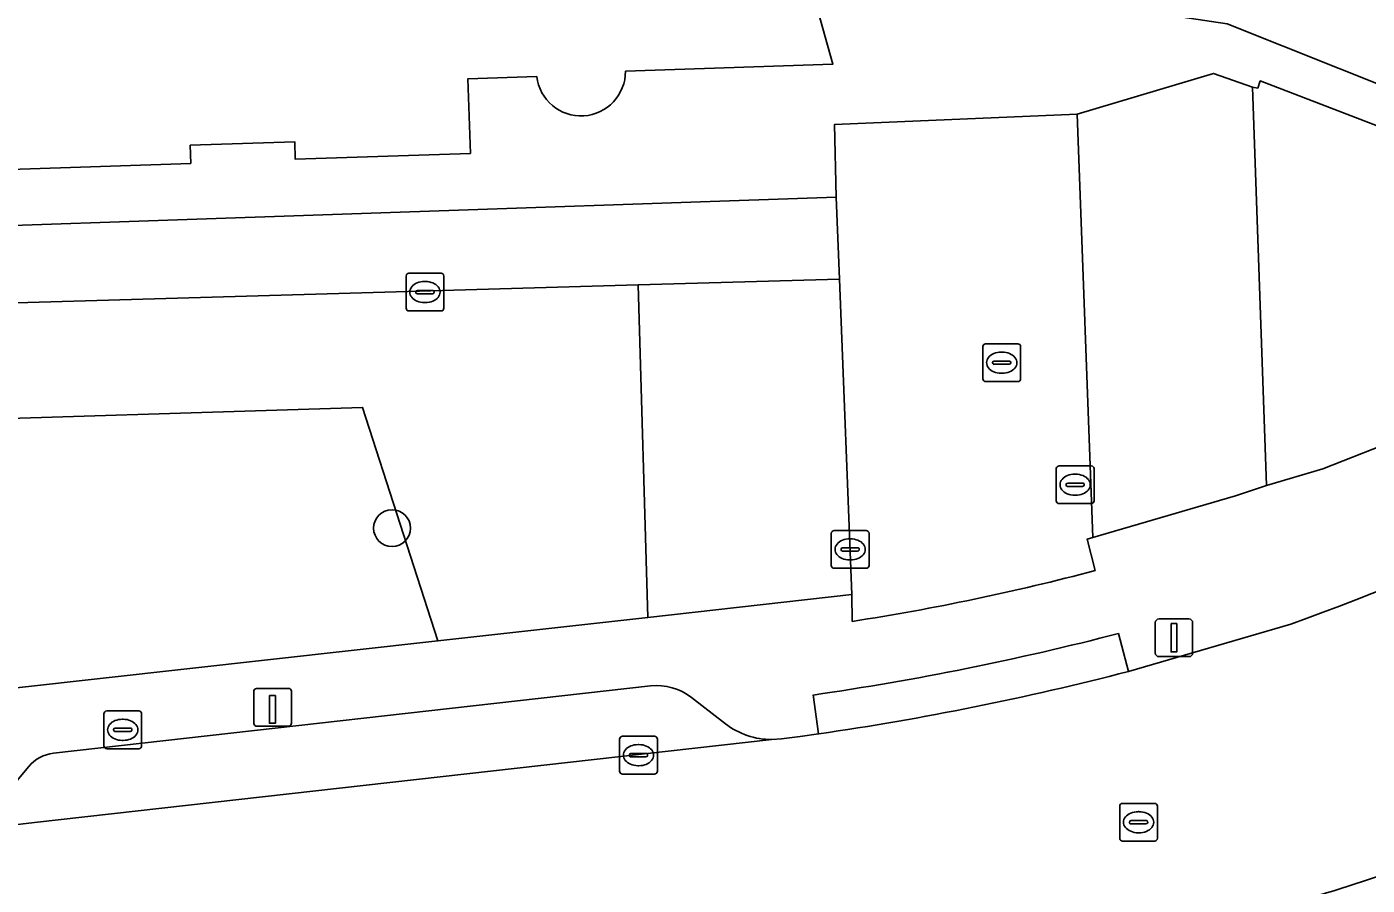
# Model space of a CAD drawing. Extents: x 159262 to 160143, y 383399 to 384319.
# Drawn here: x 159589.68 to 159625.2, y 383888.41 to 383911.15 of the extents above; entities that cross this region are included whole.
import ezdxf

# ---------------------------------------------------------------- set-up
doc = ezdxf.new("R2010")
doc.units = 0
for name, color, linetype in [('IMGEO_Boom', 7, 'Continuous'), ('IMGEO_Brandkraan', 7, 'Continuous'), ('IMGEO_Erf', 7, 'Continuous'), ('IMGEO_Groenvoorziening', 7, 'Continuous'), ('IMGEO_Kolk', 7, 'Continuous'), ('IMGEO_Laadpaal', 7, 'Continuous'), ('IMGEO_Lichtmast', 7, 'Continuous'), ('IMGEO_Pand', 7, 'Continuous'), ('IMGEO_Parkeervlak_open', 7, 'Continuous'), ('IMGEO_Rijbaan_lokaal_open', 7, 'Continuous'), ('IMGEO_Rioolput', 7, 'Continuous'), ('IMGEO_Voetpad_open', 7, 'Continuous')]:
    doc.layers.add(name, color=color, linetype=linetype)

msp = doc.modelspace()

# ---------------------------------------------------------------- linework, layer by layer
at = {"layer": 'IMGEO_Boom'}
msp.add_circle((159599.359, 383897.868), 0.489, dxfattribs=at)
at = {"layer": 'IMGEO_Brandkraan'}
for p, q in [((159591.723, 383892.098), (159591.723, 383892.95)), ((159591.798, 383893.024), (159592.65, 383893.024)), ((159592.211, 383892.804), (159592.236, 383892.804)), ((159592.724, 383892.95), (159592.724, 383892.098)), ((159591.982, 383892.518), (159591.982, 383892.53)), ((159592.42, 383892.481), (159592.022, 383892.481)), ((159592.025, 383892.567), (159592.423, 383892.567)), ((159592.466, 383892.53), (159592.466, 383892.518)), ((159592.234, 383892.244), (159592.209, 383892.244)), ((159592.65, 383892.024), (159591.798, 383892.024))]:
    msp.add_line(p, q, dxfattribs=at)
for points in [[(159591.723, 383892.098), (159591.723, 383892.95)], [(159591.798, 383893.024), (159592.65, 383893.024)], [(159592.724, 383892.95), (159592.724, 383892.098)], [(159592.65, 383892.024), (159591.798, 383892.024)]]:
    msp.add_lwpolyline(points, dxfattribs=at)
for centre, radius, start, end in [((159591.8, 383892.948), 0.0765, 91.552, 178.448), ((159591.8, 383892.948), 0.0765, 91.552, 178.448), ((159592.648, 383892.948), 0.0765, 1.552, 88.448), ((159592.648, 383892.948), 0.0765, 1.552, 88.448), ((159592.022, 383892.527), 0.0403, 85.8775, 175.7526), ((159592.019, 383892.517), 0.0366, 178.938, 274.7102), ((159592.423, 383892.524), 0.043, 264.8664, 352.4533), ((159592.427, 383892.529), 0.0386, 1.7309, 96.639), ((159591.8, 383892.1), 0.0765, 181.552, 268.448), ((159591.8, 383892.1), 0.0765, 181.552, 268.448), ((159592.648, 383892.1), 0.0765, 271.552, 358.448), ((159592.648, 383892.1), 0.0765, 271.552, 358.448)]:
    msp.add_arc(centre, radius, start, end, dxfattribs=at)
for centre, major_axis, ratio, start_param, end_param in [((159592.21, 383892.524), (-0.387, 0.002), 0.722429, 4.712389, 7.853982), ((159592.235, 383892.524), (-0.39, 0.002), 0.717154, 1.570796, 4.712389)]:
    msp.add_ellipse(centre, major_axis=major_axis, ratio=ratio, start_param=start_param, end_param=end_param, dxfattribs=at)
at = {"layer": 'IMGEO_Erf'}
for points in [[(159567.313, 383964.895), (159565.428, 383964.297), (159566.72, 383960.354), (159571.477, 383961.895), (159575.187, 383963.096), (159589.292, 383919.531), (159584.548, 383917.995), (159585.217, 383915.944), (159585.749, 383916.118), (159593.73, 383916.388), (159601.14, 383916.638), (159604.928, 383916.826), (159606.27, 383912.038), (159607.425, 383912.362), (159604.694, 383922.101), (159603.484, 383921.762), (159603.558, 383919.56), (159601.02, 383919.474), (159600.911, 383922.702), (159606.705, 383925.633), (159611.044, 383910.161), (159605.545, 383909.978)], [(159584.429, 383905.717), (159611.133, 383906.64), (159611.083, 383908.559), (159617.512, 383908.837), (159621.129, 383909.917), (159622.166, 383909.552), (159622.302, 383909.528), (159622.368, 383909.716), (159632.998, 383905.63), (159633.406, 383906.478), (159621.488, 383911.231)], [(159603.196, 383909.835), (159601.372, 383909.774), (159601.438, 383907.797), (159596.796, 383907.64), (159596.78, 383908.104), (159594.011, 383908.011), (159594.028, 383907.532), (159589.24, 383907.371)]]:
    msp.add_lwpolyline(points, dxfattribs=at)
msp.add_arc((159604.367, 383909.967), 1.178, 186.4367, 0.5307, dxfattribs=at)
at = {"layer": 'IMGEO_Groenvoorziening'}
msp.add_lwpolyline([(159632.234, 383903.69), (159632.998, 383905.63), (159622.368, 383909.716), (159622.302, 383909.528), (159622.166, 383909.552), (159622.53, 383898.997), (159624.028, 383899.436), (159625.893, 383900.176), (159626.842, 383900.61), (159628.313, 383901.398)], close=True, dxfattribs=at)
for points in [[(159585.448, 383902.654), (159586.088, 383900.673), (159598.578, 383901.068), (159600.577, 383894.884), (159606.136, 383895.504), (159605.88, 383904.313)], [(159605.88, 383904.313), (159588.172, 383903.8), (159586.262, 383903.735)], [(159589.407, 383893.637), (159600.577, 383894.884), (159598.578, 383901.068), (159586.088, 383900.673), (159586.509, 383899.367), (159586.6, 383899.085), (159588.195, 383894.174)]]:
    msp.add_lwpolyline(points, dxfattribs=at)
at = {"layer": 'IMGEO_Kolk'}
for p, q in [((159599.732, 383903.696), (159599.732, 383904.548)), ((159599.807, 383904.622), (159600.659, 383904.622)), ((159600.733, 383904.548), (159600.733, 383903.696)), ((159599.991, 383904.116), (159599.991, 383904.128)), ((159600.034, 383904.165), (159600.432, 383904.165)), ((159600.22, 383904.402), (159600.245, 383904.402)), ((159600.475, 383904.128), (159600.475, 383904.116)), ((159600.429, 383904.079), (159600.031, 383904.079)), ((159600.243, 383903.842), (159600.218, 383903.842)), ((159600.659, 383903.622), (159599.807, 383903.622)), ((159617.037, 383899.518), (159617.889, 383899.518)), ((159616.962, 383898.592), (159616.962, 383899.444)), ((159617.45, 383899.298), (159617.475, 383899.298)), ((159617.963, 383899.444), (159617.963, 383898.592)), ((159617.221, 383899.012), (159617.221, 383899.024)), ((159617.659, 383898.975), (159617.261, 383898.975)), ((159617.264, 383899.061), (159617.662, 383899.061)), ((159617.705, 383899.024), (159617.705, 383899.012)), ((159617.889, 383898.518), (159617.037, 383898.518)), ((159617.473, 383898.738), (159617.448, 383898.738)), ((159610.999, 383896.878), (159610.999, 383897.73)), ((159611.074, 383897.804), (159611.926, 383897.804)), ((159612, 383897.73), (159612, 383896.878)), ((159611.487, 383897.584), (159611.512, 383897.584)), ((159611.258, 383897.298), (159611.258, 383897.31)), ((159611.696, 383897.261), (159611.298, 383897.261)), ((159611.301, 383897.347), (159611.699, 383897.347)), ((159611.51, 383897.024), (159611.485, 383897.024)), ((159611.742, 383897.31), (159611.742, 383897.298)), ((159611.926, 383896.804), (159611.074, 383896.804)), ((159605.39, 383891.427), (159605.39, 383892.279)), ((159605.465, 383892.353), (159606.317, 383892.353)), ((159605.878, 383892.133), (159605.903, 383892.133)), ((159606.391, 383892.279), (159606.391, 383891.427)), ((159605.649, 383891.847), (159605.649, 383891.859)), ((159606.087, 383891.81), (159605.689, 383891.81)), ((159605.692, 383891.896), (159606.09, 383891.896)), ((159606.133, 383891.859), (159606.133, 383891.847)), ((159606.317, 383891.353), (159605.465, 383891.353)), ((159605.901, 383891.573), (159605.876, 383891.573))]:
    msp.add_line(p, q, dxfattribs=at)
for points in [[(159599.732, 383903.696), (159599.732, 383904.548)], [(159599.807, 383904.622), (159600.659, 383904.622)], [(159600.733, 383904.548), (159600.733, 383903.696)], [(159600.659, 383903.622), (159599.807, 383903.622)], [(159617.037, 383899.518), (159617.889, 383899.518)], [(159616.962, 383898.592), (159616.962, 383899.444)], [(159617.963, 383899.444), (159617.963, 383898.592)], [(159617.889, 383898.518), (159617.037, 383898.518)], [(159610.999, 383896.878), (159610.999, 383897.73)], [(159611.074, 383897.804), (159611.926, 383897.804)], [(159612, 383897.73), (159612, 383896.878)], [(159611.926, 383896.804), (159611.074, 383896.804)], [(159605.39, 383891.427), (159605.39, 383892.279)], [(159605.465, 383892.353), (159606.317, 383892.353)], [(159606.391, 383892.279), (159606.391, 383891.427)], [(159606.317, 383891.353), (159605.465, 383891.353)]]:
    msp.add_lwpolyline(points, dxfattribs=at)
for centre, radius, start, end in [((159599.809, 383904.546), 0.0765, 91.552, 178.448), ((159599.809, 383904.546), 0.0765, 91.552, 178.448), ((159600.657, 383904.546), 0.0765, 1.552, 88.448), ((159600.657, 383904.546), 0.0765, 1.552, 88.448), ((159600.031, 383904.125), 0.0403, 85.8775, 175.7526), ((159600.028, 383904.115), 0.0366, 178.938, 274.7102), ((159600.432, 383904.122), 0.043, 264.8664, 352.4533), ((159600.436, 383904.127), 0.0386, 1.7309, 96.639), ((159599.809, 383903.698), 0.0765, 181.552, 268.448), ((159599.809, 383903.698), 0.0765, 181.552, 268.448), ((159600.657, 383903.698), 0.0765, 271.552, 358.448), ((159600.657, 383903.698), 0.0765, 271.552, 358.448), ((159617.039, 383899.442), 0.0765, 91.552, 178.448), ((159617.039, 383899.442), 0.0765, 91.552, 178.448), ((159617.887, 383899.442), 0.0765, 1.552, 88.448), ((159617.887, 383899.442), 0.0765, 1.552, 88.448), ((159617.261, 383899.021), 0.0403, 85.8775, 175.7526), ((159617.258, 383899.011), 0.0366, 178.938, 274.7102), ((159617.662, 383899.018), 0.043, 264.8664, 352.4533), ((159617.666, 383899.023), 0.0386, 1.7309, 96.639), ((159617.039, 383898.594), 0.0765, 181.552, 268.448), ((159617.039, 383898.594), 0.0765, 181.552, 268.448), ((159617.887, 383898.594), 0.0765, 271.552, 358.448), ((159617.887, 383898.594), 0.0765, 271.552, 358.448), ((159611.076, 383897.728), 0.0765, 91.552, 178.448), ((159611.076, 383897.728), 0.0765, 91.552, 178.448), ((159611.924, 383897.728), 0.0765, 1.552, 88.448), ((159611.924, 383897.728), 0.0765, 1.552, 88.448), ((159611.298, 383897.307), 0.0403, 85.8775, 175.7526), ((159611.295, 383897.297), 0.0366, 178.938, 274.7102), ((159611.699, 383897.304), 0.043, 264.8664, 352.4533), ((159611.703, 383897.309), 0.0386, 1.7309, 96.639), ((159611.076, 383896.88), 0.0765, 181.552, 268.448), ((159611.076, 383896.88), 0.0765, 181.552, 268.448), ((159611.924, 383896.88), 0.0765, 271.552, 358.448), ((159611.924, 383896.88), 0.0765, 271.552, 358.448), ((159605.467, 383892.277), 0.0765, 91.552, 178.448), ((159605.467, 383892.277), 0.0765, 91.552, 178.448), ((159606.315, 383892.277), 0.0765, 1.552, 88.448), ((159606.315, 383892.277), 0.0765, 1.552, 88.448), ((159605.689, 383891.856), 0.0403, 85.8775, 175.7526), ((159605.686, 383891.846), 0.0366, 178.938, 274.7102), ((159606.09, 383891.853), 0.043, 264.8664, 352.4533), ((159606.094, 383891.858), 0.0386, 1.7309, 96.639), ((159605.467, 383891.429), 0.0765, 181.552, 268.448), ((159605.467, 383891.429), 0.0765, 181.552, 268.448), ((159606.315, 383891.429), 0.0765, 271.552, 358.448), ((159606.315, 383891.429), 0.0765, 271.552, 358.448)]:
    msp.add_arc(centre, radius, start, end, dxfattribs=at)
for centre, major_axis, ratio, start_param, end_param in [((159600.219, 383904.122), (-0.387, 0.002), 0.722429, 4.712389, 7.853982), ((159600.244, 383904.122), (-0.39, 0.002), 0.717154, 1.570796, 4.712389), ((159617.449, 383899.018), (-0.387, 0.002), 0.722429, 4.712389, 7.853982), ((159617.474, 383899.018), (-0.39, 0.002), 0.717154, 1.570796, 4.712389), ((159611.486, 383897.304), (-0.387, 0.002), 0.722429, 4.712389, 7.853982), ((159611.511, 383897.304), (-0.39, 0.002), 0.717154, 1.570796, 4.712389), ((159605.877, 383891.853), (-0.387, 0.002), 0.722429, 4.712389, 7.853982), ((159605.902, 383891.853), (-0.39, 0.002), 0.717154, 1.570796, 4.712389)]:
    msp.add_ellipse(centre, major_axis=major_axis, ratio=ratio, start_param=start_param, end_param=end_param, dxfattribs=at)
at = {"layer": 'IMGEO_Laadpaal'}
for p, q in [((159595.695, 383893.536), (159595.695, 383892.695)), ((159595.695, 383893.536), (159595.695, 383892.695)), ((159596.611, 383893.62), (159595.77, 383893.62)), ((159596.611, 383893.62), (159595.77, 383893.62)), ((159596.695, 383892.704), (159596.695, 383893.545)), ((159596.695, 383892.704), (159596.695, 383893.545)), ((159595.779, 383892.62), (159596.62, 383892.62)), ((159595.779, 383892.62), (159596.62, 383892.62))]:
    msp.add_line(p, q, dxfattribs=at)
msp.add_lwpolyline([(159596.11, 383893.433), (159596.27, 383893.433), (159596.27, 383892.7), (159596.11, 383892.7), (159596.11, 383893.433)], dxfattribs=at)
for centre, start, end in [((159595.773, 383893.542), 92.4484, 184.2845), ((159595.773, 383893.542), 92.4484, 184.2845), ((159596.617, 383893.542), 2.4484, 94.2845), ((159596.617, 383893.542), 2.4484, 94.2845), ((159595.773, 383892.698), 182.4484, 274.2845), ((159595.773, 383892.698), 182.4484, 274.2845), ((159596.617, 383892.698), 272.4484, 4.2845), ((159596.617, 383892.698), 272.4484, 4.2845)]:
    msp.add_arc(centre, 0.0779, start, end, dxfattribs=at)
at = {"layer": 'IMGEO_Lichtmast'}
for p, q in [((159619.586, 383894.563), (159619.586, 383895.363)), ((159619.586, 383895.363), (159619.586, 383894.563)), ((159619.686, 383895.463), (159620.476, 383895.463)), ((159620.476, 383895.463), (159619.686, 383895.463)), ((159620.576, 383895.363), (159620.576, 383894.563)), ((159620.576, 383894.563), (159620.576, 383895.363)), ((159620.476, 383894.463), (159619.686, 383894.463)), ((159619.686, 383894.463), (159620.476, 383894.463))]:
    msp.add_line(p, q, dxfattribs=at)
msp.add_lwpolyline([(159620.006, 383895.338), (159620.156, 383895.338), (159620.156, 383894.588), (159620.006, 383894.588), (159620.006, 383895.338)], dxfattribs=at)
for centre, start, end in [((159619.686, 383895.363), 90, 180), ((159619.686, 383895.363), 90, 180), ((159620.476, 383895.363), 0, 90), ((159620.476, 383895.363), 360, 90), ((159619.686, 383894.563), 180, 270), ((159619.686, 383894.563), 180, 270), ((159620.476, 383894.563), 270, 0), ((159620.476, 383894.563), 270, 0)]:
    msp.add_arc(centre, 0.1, start, end, dxfattribs=at)
at = {"layer": 'IMGEO_Pand'}
for points in [[(159605.545, 383909.978), (159611.044, 383910.161), (159606.705, 383925.633), (159600.911, 383922.702), (159601.02, 383919.474), (159603.558, 383919.56), (159603.484, 383921.762), (159604.694, 383922.101), (159607.425, 383912.362), (159606.27, 383912.038), (159604.928, 383916.826), (159601.14, 383916.638), (159593.73, 383916.388), (159585.749, 383916.118)], [(159589.24, 383907.371), (159594.028, 383907.532), (159594.011, 383908.011), (159596.78, 383908.104), (159596.796, 383907.64), (159601.438, 383907.797), (159601.372, 383909.774), (159603.196, 383909.835)]]:
    msp.add_lwpolyline(points, dxfattribs=at)
msp.add_lwpolyline([(159616.181, 383914.868), (159616.932, 383911.917), (159621.488, 383911.231), (159633.406, 383906.478), (159638.888, 383920.16), (159638.703, 383920.791), (159630.2, 383918.302), (159630.111, 383918.598)], close=True, dxfattribs=at)
msp.add_arc((159604.367, 383909.967), 1.178, 186.4367, 0.5307, dxfattribs=at)
at = {"layer": 'IMGEO_Parkeervlak_open'}
for points in [[(159622.166, 383909.552), (159621.129, 383909.917), (159617.512, 383908.837), (159617.927, 383897.618), (159621.712, 383898.723), (159622.53, 383898.997)], [(159605.88, 383904.313), (159606.136, 383895.504), (159611.548, 383896.108), (159611.217, 383904.468)]]:
    msp.add_lwpolyline(points, close=True, dxfattribs=at)
for points in [[(159606.21, 383893.687), (159590.386, 383891.905)], [(159608.193, 383892.686), (159607.298, 383893.381)], [(159587.713, 383889.813), (159589.883, 383890.072), (159609.426, 383892.266)], [(159589.732, 383891.554), (159588.834, 383890.484)]]:
    msp.add_lwpolyline(points, dxfattribs=at)
for centre, radius, start, end in [((159606.38, 383892.204), 1.492, 52.0413, 96.5415), ((159609.42, 383894.267), 2.001, 232.1967, 270.1822), ((159590.503, 383890.902), 1.01, 96.6578, 139.7868)]:
    msp.add_arc(centre, radius, start, end, dxfattribs=at)
at = {"layer": 'IMGEO_Rijbaan_lokaal_open'}
for points in [[(159617.512, 383908.837), (159611.083, 383908.559), (159611.133, 383906.64), (159611.217, 383904.468), (159611.548, 383896.108), (159611.551, 383895.397)], [(159617.995, 383896.745), (159617.779, 383897.575), (159617.927, 383897.618), (159617.512, 383908.837)], [(159623.174, 383895.325), (159618.873, 383894.071)], [(159610.665, 383892.418), (159610.173, 383892.349), (159609.68, 383892.283), (159609.426, 383892.266), (159589.883, 383890.072), (159587.713, 383889.813), (159586.089, 383889.638), (159586.931, 383882.753), (159588.006, 383882.902), (159593.424, 383883.323), (159606.317, 383884.926)]]:
    msp.add_lwpolyline(points, dxfattribs=at)
for centre, radius, start, end in [((159601.506, 383955.999), 64.427, 289.65294, 302.72971), ((159602.157, 383956.383), 61.705, 278.75718, 284.87311), ((159599.842, 383967.367), 75.727, 278.21733, 284.55553), ((159613.176, 383924.75), 38.15, 284.278, 293.86)]:
    msp.add_arc(centre, radius, start, end, dxfattribs=at)
at = {"layer": 'IMGEO_Rioolput'}
for p, q in [((159615.09, 383902.751), (159615.942, 383902.751)), ((159615.015, 383901.825), (159615.015, 383902.677)), ((159615.503, 383902.531), (159615.528, 383902.531)), ((159616.016, 383902.677), (159616.016, 383901.825)), ((159615.274, 383902.245), (159615.274, 383902.257)), ((159615.712, 383902.208), (159615.314, 383902.208)), ((159615.317, 383902.294), (159615.715, 383902.294)), ((159615.758, 383902.257), (159615.758, 383902.245)), ((159615.942, 383901.751), (159615.09, 383901.751)), ((159615.526, 383901.971), (159615.501, 383901.971)), ((159618.643, 383889.65), (159618.643, 383890.502)), ((159618.718, 383890.576), (159619.57, 383890.576)), ((159619.131, 383890.356), (159619.156, 383890.356)), ((159619.644, 383890.502), (159619.644, 383889.65)), ((159618.902, 383890.07), (159618.902, 383890.082)), ((159619.34, 383890.033), (159618.942, 383890.033)), ((159618.945, 383890.119), (159619.343, 383890.119)), ((159619.386, 383890.082), (159619.386, 383890.07)), ((159619.57, 383889.576), (159618.718, 383889.576)), ((159619.154, 383889.796), (159619.129, 383889.796))]:
    msp.add_line(p, q, dxfattribs=at)
for points in [[(159615.09, 383902.751), (159615.942, 383902.751)], [(159615.015, 383901.825), (159615.015, 383902.677)], [(159616.016, 383902.677), (159616.016, 383901.825)], [(159615.942, 383901.751), (159615.09, 383901.751)], [(159618.643, 383889.65), (159618.643, 383890.502)], [(159618.718, 383890.576), (159619.57, 383890.576)], [(159619.644, 383890.502), (159619.644, 383889.65)], [(159619.57, 383889.576), (159618.718, 383889.576)]]:
    msp.add_lwpolyline(points, dxfattribs=at)
for centre, radius, start, end in [((159615.092, 383902.675), 0.0765, 91.552, 178.448), ((159615.092, 383902.675), 0.0765, 91.552, 178.448), ((159615.94, 383902.675), 0.0765, 1.552, 88.448), ((159615.94, 383902.675), 0.0765, 1.552, 88.448), ((159615.314, 383902.254), 0.0403, 85.8775, 175.7526), ((159615.311, 383902.244), 0.0366, 178.938, 274.7102), ((159615.715, 383902.251), 0.043, 264.8664, 352.4533), ((159615.719, 383902.256), 0.0386, 1.7309, 96.639), ((159615.092, 383901.827), 0.0765, 181.552, 268.448), ((159615.092, 383901.827), 0.0765, 181.552, 268.448), ((159615.94, 383901.827), 0.0765, 271.552, 358.448), ((159615.94, 383901.827), 0.0765, 271.552, 358.448), ((159618.72, 383890.5), 0.0765, 91.552, 178.448), ((159618.72, 383890.5), 0.0765, 91.552, 178.448), ((159619.568, 383890.5), 0.0765, 1.552, 88.448), ((159619.568, 383890.5), 0.0765, 1.552, 88.448), ((159618.942, 383890.079), 0.0403, 85.8775, 175.7526), ((159618.939, 383890.069), 0.0366, 178.938, 274.7102), ((159619.343, 383890.076), 0.043, 264.8664, 352.4533), ((159619.347, 383890.081), 0.0386, 1.7309, 96.639), ((159618.72, 383889.652), 0.0765, 181.552, 268.448), ((159618.72, 383889.652), 0.0765, 181.552, 268.448), ((159619.568, 383889.652), 0.0765, 271.552, 358.448), ((159619.568, 383889.652), 0.0765, 271.552, 358.448)]:
    msp.add_arc(centre, radius, start, end, dxfattribs=at)
for centre, major_axis, ratio, start_param, end_param in [((159615.502, 383902.251), (-0.387, 0.002), 0.722429, 4.712389, 7.853982), ((159615.527, 383902.251), (-0.39, 0.002), 0.717154, 1.570796, 4.712389), ((159619.13, 383890.076), (-0.387, 0.002), 0.722429, 4.712389, 7.853982), ((159619.155, 383890.076), (-0.39, 0.002), 0.717154, 1.570796, 4.712389)]:
    msp.add_ellipse(centre, major_axis=major_axis, ratio=ratio, start_param=start_param, end_param=end_param, dxfattribs=at)
at = {"layer": 'IMGEO_Voetpad_open'}
for points in [[(159611.133, 383906.64), (159584.429, 383905.717), (159585.448, 383902.654)], [(159586.262, 383903.735), (159588.172, 383903.8), (159605.88, 383904.313), (159611.217, 383904.468), (159611.133, 383906.64)], [(159637.391, 383904.173), (159632.234, 383903.69), (159628.313, 383901.398), (159626.842, 383900.61), (159625.893, 383900.176), (159624.028, 383899.436), (159622.53, 383898.997), (159621.712, 383898.723), (159617.927, 383897.618), (159617.779, 383897.575), (159617.995, 383896.745)], [(159611.551, 383895.397), (159611.548, 383896.108), (159606.136, 383895.504), (159600.577, 383894.884), (159589.407, 383893.637)], [(159618.612, 383895.078), (159618.873, 383894.071), (159623.174, 383895.325)], [(159618.873, 383894.071), (159618.612, 383895.078)], [(159590.386, 383891.905), (159606.21, 383893.687)], [(159609.426, 383892.266), (159609.68, 383892.283), (159610.173, 383892.349), (159610.665, 383892.418), (159610.516, 383893.447)], [(159610.516, 383893.447), (159610.665, 383892.418)], [(159607.298, 383893.381), (159608.193, 383892.686)], [(159588.834, 383890.484), (159589.732, 383891.554)]]:
    msp.add_lwpolyline(points, dxfattribs=at)
for centre, radius, start, end in [((159601.506, 383955.999), 64.427, 289.65294, 302.72971), ((159602.157, 383956.383), 61.705, 278.75718, 284.87311), ((159599.786, 383967.619), 74.945, 278.2317, 284.54872), ((159599.786, 383967.619), 74.945, 278.2317, 284.54872), ((159599.842, 383967.367), 75.727, 278.21733, 284.55553), ((159606.38, 383892.204), 1.492, 52.0413, 96.5415), ((159609.42, 383894.267), 2.001, 232.1967, 270.1822), ((159590.503, 383890.902), 1.01, 96.6578, 139.7868), ((159613.176, 383924.75), 38.15, 284.278, 293.86)]:
    msp.add_arc(centre, radius, start, end, dxfattribs=at)

doc.saveas('drawing.dxf')
